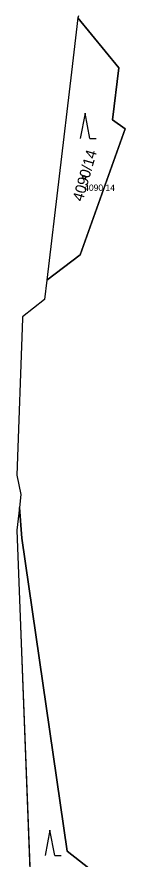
# Model space of a CAD drawing. Extents: x -754150 to -749824, y -1058608 to -1053956.
# Drawn here: x -754149.7 to -754132.7, y -1057700 to -1057567.8 of the extents above; entities that cross this region are included whole.
import ezdxf

# ---------------------------------------------------------------- set-up
doc = ezdxf.new("R2010")
doc.units = 0
for name, color, linetype in [('Vrstva 1', 7, 'Continuous'), ('Vrstva 2', 7, 'Continuous'), ('Vrstva 3', 7, 'Continuous'), ('Vrstva 50', 7, 'Continuous'), ('Vrstva 51', 7, 'Continuous'), ('Vrstva 53', 7, 'Continuous')]:
    doc.layers.add(name, color=color, linetype=linetype)

msp = doc.modelspace()

# ---------------------------------------------------------------- linework, layer by layer
at = {"layer": 'Vrstva 1'}
for p, q in [((-754140.16, -1057568.01), (-754141.16, -1057576.55)), ((-754140.02, -1057567.68), (-754140.16, -1057568.01)), ((-754141.16, -1057576.55), (-754145, -1057609.17)), ((-754145, -1057609.17), (-754145.36, -1057612.22)), ((-754145.36, -1057612.22), (-754148.83, -1057614.91)), ((-754148.83, -1057614.91), (-754148.84, -1057615.18)), ((-754148.84, -1057615.18), (-754149.71, -1057639.79)), ((-754149.33, -1057644.84), (-754149.74, -1057648.42)), ((-754149.74, -1057648.42), (-754149.16, -1057663.44)), ((-754149.16, -1057663.44), (-754146.8, -1057724.06))]:
    msp.add_line(p, q, dxfattribs=at)
for points in [[(-754140.16, -1057568.01), (-754133.67, -1057575.84), (-754134.7, -1057584.03), (-754132.69, -1057585.43), (-754139.78, -1057605.18), (-754145, -1057609.17)], [(-754149.71, -1057639.79), (-754149.1, -1057642.83), (-754149.33, -1057644.84)], [(-754149.33, -1057644.84), (-754148.93, -1057649.68), (-754141.82, -1057698.8), (-754137.21, -1057702.4), (-754142.27, -1057717.77), (-754146.8, -1057724.06)]]:
    msp.add_lwpolyline(points, dxfattribs=at)
at = {"layer": 'Vrstva 3'}
for p, q in [((-754139, -1057582.95), (-754139.75, -1057586.95)), ((-754138.25, -1057586.95), (-754139, -1057582.95)), ((-754138.25, -1057586.95), (-754137.25, -1057586.95)), ((-754144.53, -1057695.48), (-754145.28, -1057699.48)), ((-754143.78, -1057699.48), (-754144.53, -1057695.48)), ((-754143.78, -1057699.48), (-754142.78, -1057699.48))]:
    msp.add_line(p, q, dxfattribs=at)
at = {"layer": 'Vrstva 50'}
msp.add_circle((-754139.14, -1057593), 0.25, dxfattribs=at)
at = {"layer": 'Vrstva 51'}
msp.add_lwpolyline([(-754140.02, -1057567.68), (-754140.16, -1057568.01), (-754133.67, -1057575.84), (-754134.7, -1057584.03), (-754132.69, -1057585.43), (-754139.78, -1057605.18), (-754145, -1057609.17), (-754145.36, -1057612.22), (-754148.83, -1057614.91), (-754148.84, -1057615.18), (-754149.71, -1057639.79), (-754149.1, -1057642.83), (-754149.33, -1057644.84), (-754148.93, -1057649.68), (-754141.82, -1057698.8), (-754137.21, -1057702.4)], dxfattribs=at)
for points in [[(-754141.16, -1057576.55), (-754145, -1057609.17), (-754139.78, -1057605.18), (-754132.69, -1057585.43), (-754134.7, -1057584.03), (-754133.67, -1057575.84), (-754140.16, -1057568.01)], [(-754149.16, -1057663.44), (-754146.8, -1057724.06), (-754142.27, -1057717.77), (-754137.21, -1057702.4), (-754141.82, -1057698.8), (-754148.93, -1057649.68), (-754149.33, -1057644.84), (-754149.74, -1057648.42)]]:
    msp.add_lwpolyline(points, close=True, dxfattribs=at)
at = {"layer": 'Vrstva 53'}
msp.add_lwpolyline([(-754140.02, -1057567.68), (-754140.16, -1057568.01), (-754141.16, -1057576.55), (-754145, -1057609.17), (-754145.36, -1057612.22), (-754148.83, -1057614.91), (-754148.84, -1057615.18), (-754149.71, -1057639.79), (-754149.1, -1057642.83), (-754149.33, -1057644.84), (-754149.74, -1057648.42), (-754149.16, -1057663.44), (-754146.8, -1057724.06)], dxfattribs=at)

# ---------------------------------------------------------------- texts
at = {"layer": 'Vrstva 2'}
msp.add_text('4090/14', height=1.7, rotation=74, dxfattribs=at).set_placement((-754139.38, -1057596.92))
at = {"layer": 'Vrstva 50'}
msp.add_text('4090/14', height=1, dxfattribs=at).set_placement((-754139.14, -1057595.16))

doc.saveas('drawing.dxf')
